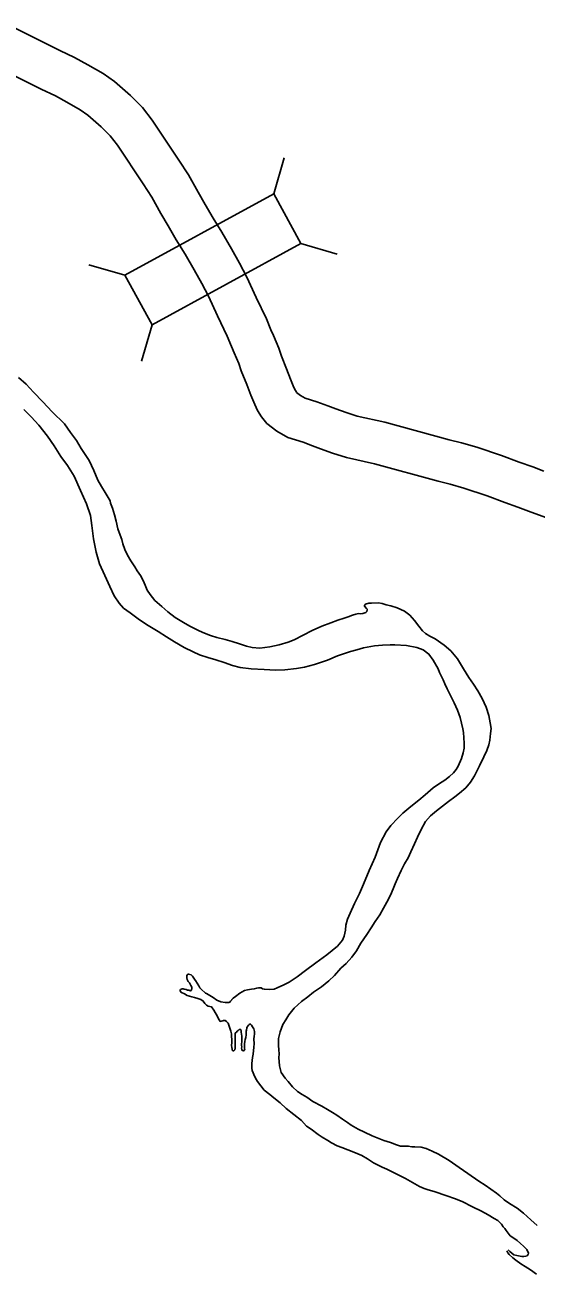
# Model space of a CAD drawing. Extents: x -939622 to -934222, y 1383701 to 1385301.
# Drawn here: x -936275.52 to -936264.78, y 1384793.94 to 1384820.2 of the extents above; entities that cross this region are included whole.
import ezdxf

# ---------------------------------------------------------------- set-up
doc = ezdxf.new("R2010")
doc.units = 0
for name, color, linetype in [('Level 10', 7, 'Continuous'), ('Level 20', 7, 'Continuous'), ('Level 9', 7, 'Continuous')]:
    doc.layers.add(name, color=color, linetype=linetype)

msp = doc.modelspace()

# ---------------------------------------------------------------- linework, layer by layer
at = {"layer": 'Level 10'}
for points in [[(-936275.865, 1384820.195), (-936274.788, 1384819.656), (-936274.474, 1384819.51), (-936274.197, 1384819.36), (-936273.872, 1384819.174), (-936273.637, 1384819.009), (-936273.302, 1384818.712), (-936273.051, 1384818.464), (-936272.842, 1384818.198), (-936272.285, 1384817.353), (-936272.083, 1384817.044), (-936271.88, 1384816.682), (-936271.731, 1384816.425), (-936271.565, 1384816.138), (-936271.381, 1384815.84), (-936271.178, 1384815.493), (-936271.01, 1384815.187), (-936270.855, 1384814.895), (-936270.659, 1384814.465), (-936270.445, 1384814.021), (-936270.348, 1384813.785), (-936270.297, 1384813.668), (-936270.181, 1384813.404), (-936270.124, 1384813.233), (-936270.02, 1384812.967), (-936269.934, 1384812.749), (-936269.864, 1384812.577), (-936269.835, 1384812.513), (-936269.812, 1384812.476), (-936269.808, 1384812.471), (-936269.726, 1384812.409), (-936269.63, 1384812.354), (-936269.381, 1384812.276), (-936269.15, 1384812.192), (-936268.985, 1384812.126), (-936268.771, 1384812.049), (-936268.533, 1384811.976), (-936267.956, 1384811.845), (-936266.601, 1384811.478), (-936266.346, 1384811.412), (-936266.025, 1384811.322), (-936265.503, 1384811.143), (-936265.131, 1384811.007), (-936264.847, 1384810.908), (-936264.617, 1384810.819)], [(-936276.271, 1384819.392), (-936275.179, 1384818.845), (-936274.878, 1384818.705), (-936274.635, 1384818.574), (-936274.355, 1384818.414), (-936274.196, 1384818.302), (-936273.917, 1384818.054), (-936273.724, 1384817.863), (-936273.573, 1384817.671), (-936273.037, 1384816.859), (-936272.853, 1384816.577), (-936272.662, 1384816.236), (-936272.509, 1384815.973), (-936272.337, 1384815.676), (-936272.152, 1384815.377), (-936271.961, 1384815.05), (-936271.802, 1384814.759), (-936271.662, 1384814.496), (-936271.474, 1384814.083), (-936271.267, 1384813.654), (-936271.177, 1384813.436), (-936271.122, 1384813.307), (-936271.022, 1384813.08), (-936270.971, 1384812.928), (-936270.858, 1384812.638), (-936270.769, 1384812.413), (-936270.69, 1384812.22), (-936270.632, 1384812.093), (-936270.55, 1384811.957), (-936270.438, 1384811.819), (-936270.223, 1384811.657), (-936269.992, 1384811.524), (-936269.669, 1384811.423), (-936269.472, 1384811.352), (-936269.306, 1384811.285), (-936269.055, 1384811.194), (-936268.763, 1384811.106), (-936268.173, 1384810.972), (-936266.831, 1384810.608), (-936266.581, 1384810.543), (-936266.293, 1384810.462), (-936265.803, 1384810.295), (-936265.434, 1384810.16), (-936265.157, 1384810.063), (-936264.935, 1384809.977), (-936264.573, 1384809.843)]]:
    msp.add_lwpolyline(points, dxfattribs=at)
at = {"layer": 'Level 20'}
for p, q in [((-936270.29, 1384816.645), (-936270.068, 1384817.405)), ((-936269.72, 1384815.603), (-936268.96, 1384815.381)), ((-936273.417, 1384814.935), (-936274.177, 1384815.157)), ((-936272.847, 1384813.892), (-936273.069, 1384813.132))]:
    msp.add_line(p, q, dxfattribs=at)
msp.add_lwpolyline([(-936272.847, 1384813.892), (-936269.72, 1384815.603), (-936270.29, 1384816.645), (-936273.417, 1384814.935)], close=True, dxfattribs=at)
at = {"layer": 'Level 9'}
for points in [[(-936275.655, 1384812.784), (-936275.494, 1384812.648), (-936275.335, 1384812.476), (-936275.14, 1384812.271), (-936274.946, 1384812.067), (-936274.69, 1384811.812), (-936274.558, 1384811.633), (-936274.433, 1384811.46), (-936274.334, 1384811.293), (-936274.169, 1384811.043), (-936274.07, 1384810.831), (-936273.986, 1384810.63), (-936273.912, 1384810.493), (-936273.835, 1384810.365), (-936273.73, 1384810.195), (-936273.718, 1384810.141), (-936273.68, 1384810.042), (-936273.636, 1384809.898), (-936273.598, 1384809.766), (-936273.563, 1384809.604), (-936273.516, 1384809.47), (-936273.484, 1384809.377), (-936273.459, 1384809.287), (-936273.418, 1384809.17), (-936273.36, 1384809.051), (-936273.295, 1384808.934), (-936273.212, 1384808.803), (-936273.163, 1384808.72), (-936273.093, 1384808.624)], [(-936275.543, 1384812.112), (-936275.385, 1384811.961), (-936275.223, 1384811.786), (-936275.046, 1384811.551), (-936274.905, 1384811.351), (-936274.764, 1384811.124), (-936274.626, 1384810.937), (-936274.485, 1384810.71), (-936274.351, 1384810.411), (-936274.221, 1384810.127), (-936274.143, 1384809.888), (-936274.115, 1384809.677), (-936274.075, 1384809.398), (-936274.02, 1384809.116), (-936273.948, 1384808.87), (-936273.836, 1384808.622), (-936273.737, 1384808.392), (-936273.641, 1384808.198), (-936273.536, 1384808.04), (-936273.445, 1384807.939), (-936273.306, 1384807.836), (-936273.112, 1384807.694), (-936272.927, 1384807.57), (-936272.715, 1384807.444), (-936272.546, 1384807.332), (-936272.376, 1384807.232), (-936272.171, 1384807.109), (-936271.983, 1384807.016), (-936271.848, 1384806.954), (-936271.673, 1384806.903), (-936271.504, 1384806.854), (-936271.333, 1384806.794), (-936271.158, 1384806.73), (-936270.992, 1384806.693), (-936270.761, 1384806.664), (-936270.491, 1384806.647), (-936270.254, 1384806.632), (-936270.056, 1384806.638), (-936269.814, 1384806.666), (-936269.64, 1384806.699)], [(-936273.093, 1384808.624), (-936273.034, 1384808.517), (-936272.994, 1384808.421), (-936272.947, 1384808.319), (-936272.889, 1384808.221), (-936272.785, 1384808.096), (-936272.642, 1384807.969), (-936272.518, 1384807.859), (-936272.363, 1384807.741), (-936272.187, 1384807.633), (-936272.051, 1384807.559), (-936271.885, 1384807.475), (-936271.78, 1384807.425), (-936271.617, 1384807.361), (-936271.487, 1384807.321), (-936271.313, 1384807.276), (-936271.165, 1384807.236), (-936271.012, 1384807.19), (-936270.861, 1384807.135), (-936270.741, 1384807.11), (-936270.579, 1384807.097), (-936270.372, 1384807.121), (-936270.178, 1384807.166), (-936269.987, 1384807.22), (-936269.862, 1384807.273), (-936269.668, 1384807.372), (-936269.484, 1384807.465), (-936269.278, 1384807.556), (-936269.088, 1384807.631), (-936268.944, 1384807.684), (-936268.813, 1384807.725), (-936268.724, 1384807.754), (-936268.631, 1384807.788), (-936268.563, 1384807.81), (-936268.506, 1384807.823), (-936268.464, 1384807.821), (-936268.416, 1384807.828), (-936268.356, 1384807.849), (-936268.333, 1384807.868), (-936268.324, 1384807.901), (-936268.321, 1384807.91), (-936268.337, 1384807.928), (-936268.382, 1384807.979), (-936268.383, 1384807.994), (-936268.362, 1384808.024), (-936268.29, 1384808.04), (-936268.233, 1384808.044), (-936268.087, 1384808.046), (-936268.014, 1384808.035), (-936267.93, 1384808.009), (-936267.828, 1384807.984), (-936267.698, 1384807.944), (-936267.544, 1384807.871), (-936267.429, 1384807.788), (-936267.332, 1384807.675), (-936267.24, 1384807.562), (-936267.161, 1384807.464), (-936267.097, 1384807.402), (-936267.012, 1384807.349), (-936266.897, 1384807.29), (-936266.706, 1384807.158), (-936266.57, 1384807.043), (-936266.429, 1384806.873), (-936266.303, 1384806.664), (-936266.187, 1384806.479), (-936266.092, 1384806.339), (-936266, 1384806.202), (-936265.91, 1384806.038), (-936265.826, 1384805.853), (-936265.77, 1384805.679), (-936265.741, 1384805.529), (-936265.721, 1384805.406), (-936265.731, 1384805.303), (-936265.75, 1384805.162), (-936265.767, 1384805.065), (-936265.81, 1384804.944), (-936265.874, 1384804.814), (-936265.967, 1384804.623), (-936266.069, 1384804.414), (-936266.157, 1384804.283), (-936266.254, 1384804.158), (-936266.384, 1384804.048), (-936266.482, 1384803.971), (-936266.618, 1384803.87), (-936266.746, 1384803.777), (-936266.87, 1384803.676), (-936266.992, 1384803.569), (-936267.098, 1384803.45), (-936267.188, 1384803.286), (-936267.267, 1384803.126), (-936267.334, 1384802.983), (-936267.409, 1384802.816), (-936267.467, 1384802.692), (-936267.54, 1384802.562), (-936267.61, 1384802.425), (-936267.691, 1384802.252), (-936267.735, 1384802.146), (-936267.778, 1384802.04), (-936267.839, 1384801.904), (-936267.912, 1384801.759), (-936267.982, 1384801.634)], [(-936269.64, 1384806.699), (-936269.431, 1384806.75), (-936269.163, 1384806.847), (-936268.948, 1384806.932), (-936268.677, 1384807.026), (-936268.54, 1384807.064), (-936268.402, 1384807.102), (-936268.175, 1384807.142), (-936268.007, 1384807.162), (-936267.84, 1384807.168), (-936267.744, 1384807.163), (-936267.498, 1384807.152), (-936267.281, 1384807.113), (-936267.146, 1384807.064), (-936267.03, 1384806.972), (-936266.938, 1384806.841), (-936266.837, 1384806.662), (-936266.803, 1384806.588), (-936266.728, 1384806.429), (-936266.697, 1384806.348), (-936266.648, 1384806.241), (-936266.58, 1384806.115), (-936266.499, 1384805.948), (-936266.428, 1384805.796), (-936266.372, 1384805.64), (-936266.343, 1384805.523), (-936266.314, 1384805.4), (-936266.304, 1384805.325), (-936266.286, 1384805.1), (-936266.29, 1384804.997), (-936266.307, 1384804.898), (-936266.344, 1384804.774), (-936266.417, 1384804.616), (-936266.458, 1384804.546), (-936266.513, 1384804.479), (-936266.596, 1384804.397), (-936266.694, 1384804.323), (-936266.807, 1384804.255), (-936266.94, 1384804.16), (-936267.109, 1384804.016), (-936267.242, 1384803.902), (-936267.408, 1384803.765), (-936267.574, 1384803.627), (-936267.68, 1384803.523), (-936267.828, 1384803.367), (-936267.928, 1384803.233), (-936268.044, 1384803.012), (-936268.16, 1384802.706), (-936268.282, 1384802.424), (-936268.4, 1384802.133), (-936268.487, 1384801.937), (-936268.589, 1384801.73), (-936268.682, 1384801.524), (-936268.737, 1384801.397), (-936268.774, 1384801.276), (-936268.782, 1384801.171), (-936268.807, 1384801.044), (-936268.847, 1384800.959), (-936268.947, 1384800.834), (-936269.172, 1384800.647), (-936269.404, 1384800.481), (-936269.623, 1384800.321), (-936269.798, 1384800.186), (-936269.863, 1384800.143), (-936269.964, 1384800.075), (-936270.077, 1384800.023), (-936270.217, 1384799.954), (-936270.283, 1384799.926), (-936270.382, 1384799.919), (-936270.484, 1384799.926), (-936270.523, 1384799.938), (-936270.553, 1384799.955), (-936270.607, 1384799.958), (-936270.646, 1384799.951), (-936270.7, 1384799.935), (-936270.76, 1384799.928), (-936270.84, 1384799.918), (-936270.903, 1384799.899), (-936271.001, 1384799.846), (-936271.096, 1384799.776), (-936271.14, 1384799.739), (-936271.167, 1384799.711), (-936271.173, 1384799.702), (-936271.196, 1384799.675), (-936271.214, 1384799.659), (-936271.232, 1384799.65), (-936271.307, 1384799.646), (-936271.403, 1384799.66), (-936271.485, 1384799.701), (-936271.566, 1384799.751), (-936271.706, 1384799.836), (-936271.721, 1384799.848), (-936271.815, 1384799.927), (-936271.842, 1384799.96), (-936271.864, 1384799.996), (-936271.901, 1384800.053), (-936271.934, 1384800.112), (-936271.941, 1384800.121), (-936271.953, 1384800.139), (-936271.996, 1384800.199), (-936272.008, 1384800.213)], [(-936267.982, 1384801.634), (-936268.061, 1384801.491), (-936268.155, 1384801.349), (-936268.24, 1384801.218), (-936268.33, 1384801.078), (-936268.457, 1384800.893), (-936268.553, 1384800.738), (-936268.65, 1384800.604), (-936268.771, 1384800.467), (-936268.878, 1384800.369), (-936269.01, 1384800.219), (-936269.134, 1384800.103), (-936269.285, 1384799.977), (-936269.455, 1384799.863), (-936269.576, 1384799.771), (-936269.707, 1384799.673), (-936269.857, 1384799.529), (-936269.969, 1384799.389), (-936270.037, 1384799.286), (-936270.095, 1384799.186), (-936270.156, 1384799.031), (-936270.187, 1384798.895), (-936270.19, 1384798.745), (-936270.18, 1384798.655), (-936270.179, 1384798.57), (-936270.18, 1384798.483), (-936270.179, 1384798.411), (-936270.166, 1384798.315), (-936270.131, 1384798.177), (-936270.048, 1384798.058), (-936269.987, 1384797.986), (-936269.896, 1384797.879), (-936269.792, 1384797.779), (-936269.692, 1384797.714), (-936269.593, 1384797.658), (-936269.471, 1384797.57), (-936269.281, 1384797.467), (-936269.16, 1384797.4), (-936269.054, 1384797.335), (-936268.966, 1384797.279), (-936268.848, 1384797.197), (-936268.739, 1384797.126), (-936268.661, 1384797.073), (-936268.512, 1384796.988), (-936268.385, 1384796.921), (-936268.22, 1384796.848), (-936268.078, 1384796.787), (-936267.975, 1384796.749), (-936267.837, 1384796.706), (-936267.71, 1384796.66), (-936267.626, 1384796.631), (-936267.563, 1384796.632), (-936267.464, 1384796.631), (-936267.386, 1384796.617), (-936267.326, 1384796.612), (-936267.194, 1384796.608), (-936267.085, 1384796.579), (-936266.962, 1384796.527), (-936266.829, 1384796.46), (-936266.602, 1384796.325), (-936266.396, 1384796.183), (-936266.211, 1384796.051), (-936265.981, 1384795.895), (-936265.848, 1384795.806), (-936265.608, 1384795.644), (-936265.539, 1384795.582), (-936265.444, 1384795.502), (-936265.335, 1384795.426), (-936265.175, 1384795.323), (-936265.042, 1384795.219), (-936264.89, 1384795.08), (-936264.756, 1384794.962)], [(-936272.008, 1384800.213), (-936272.02, 1384800.225), (-936272.026, 1384800.231), (-936272.053, 1384800.24), (-936272.08, 1384800.245), (-936272.095, 1384800.242), (-936272.101, 1384800.239), (-936272.11, 1384800.233), (-936272.119, 1384800.206), (-936272.118, 1384800.17), (-936272.106, 1384800.131), (-936272.09, 1384800.092), (-936272.063, 1384800.062), (-936272.044, 1384800.032), (-936272.029, 1384800.008), (-936272.02, 1384799.988), (-936272.013, 1384799.967), (-936272.01, 1384799.933), (-936272.016, 1384799.921), (-936272.027, 1384799.903), (-936272.039, 1384799.894), (-936272.063, 1384799.9), (-936272.075, 1384799.905), (-936272.102, 1384799.911), (-936272.132, 1384799.92), (-936272.169, 1384799.928), (-936272.19, 1384799.934), (-936272.214, 1384799.936), (-936272.232, 1384799.93), (-936272.243, 1384799.924), (-936272.246, 1384799.921), (-936272.255, 1384799.906), (-936272.255, 1384799.903), (-936272.24, 1384799.867), (-936272.225, 1384799.861), (-936272.167, 1384799.829), (-936272.107, 1384799.794), (-936272.01, 1384799.765), (-936271.953, 1384799.754), (-936271.887, 1384799.734), (-936271.824, 1384799.711), (-936271.772, 1384799.678), (-936271.735, 1384799.625), (-936271.705, 1384799.592), (-936271.666, 1384799.571), (-936271.596, 1384799.557), (-936271.547, 1384799.489), (-936271.517, 1384799.435), (-936271.48, 1384799.37), (-936271.458, 1384799.319), (-936271.439, 1384799.283), (-936271.415, 1384799.25), (-936271.388, 1384799.257), (-936271.361, 1384799.263), (-936271.343, 1384799.269), (-936271.31, 1384799.273), (-936271.28, 1384799.249), (-936271.25, 1384799.211), (-936271.218, 1384799.13), (-936271.19, 1384799.049), (-936271.18, 1384798.992), (-936271.174, 1384798.938), (-936271.172, 1384798.863), (-936271.172, 1384798.805), (-936271.174, 1384798.745), (-936271.173, 1384798.703), (-936271.166, 1384798.667), (-936271.16, 1384798.646), (-936271.148, 1384798.631), (-936271.13, 1384798.634), (-936271.115, 1384798.644), (-936271.106, 1384798.656), (-936271.101, 1384798.692), (-936271.098, 1384798.725), (-936271.099, 1384798.743), (-936271.1, 1384798.809), (-936271.1, 1384798.855), (-936271.101, 1384798.9), (-936271.102, 1384798.936), (-936271.102, 1384798.957), (-936271.099, 1384798.987), (-936271.091, 1384799.011), (-936271.073, 1384799.027), (-936271.055, 1384799.045), (-936271.04, 1384799.057), (-936271.023, 1384799.072), (-936271.014, 1384799.079), (-936270.999, 1384799.082), (-936270.984, 1384799.079), (-936270.977, 1384799.052), (-936270.971, 1384799.022), (-936270.961, 1384798.941), (-936270.957, 1384798.905), (-936270.959, 1384798.815), (-936270.964, 1384798.79), (-936270.964, 1384798.745), (-936270.963, 1384798.715), (-936270.966, 1384798.688), (-936270.963, 1384798.661), (-936270.959, 1384798.649), (-936270.95, 1384798.637)], [(-936270.95, 1384798.637), (-936270.938, 1384798.637), (-936270.926, 1384798.634), (-936270.914, 1384798.641), (-936270.902, 1384798.653), (-936270.9, 1384798.659), (-936270.903, 1384798.692), (-936270.901, 1384798.779), (-936270.899, 1384798.828), (-936270.891, 1384798.87), (-936270.882, 1384798.894), (-936270.876, 1384798.915), (-936270.871, 1384798.969), (-936270.872, 1384799.03), (-936270.872, 1384799.048), (-936270.864, 1384799.069), (-936270.852, 1384799.117), (-936270.847, 1384799.135), (-936270.835, 1384799.151), (-936270.82, 1384799.172), (-936270.805, 1384799.184), (-936270.794, 1384799.19), (-936270.776, 1384799.194), (-936270.757, 1384799.17), (-936270.736, 1384799.137), (-936270.711, 1384799.095), (-936270.695, 1384799.038), (-936270.692, 1384798.99), (-936270.703, 1384798.933), (-936270.708, 1384798.888), (-936270.704, 1384798.782), (-936270.705, 1384798.71), (-936270.721, 1384798.562), (-936270.735, 1384798.493), (-936270.743, 1384798.427), (-936270.748, 1384798.369), (-936270.751, 1384798.315), (-936270.747, 1384798.27), (-936270.74, 1384798.219), (-936270.724, 1384798.171), (-936270.709, 1384798.132), (-936270.675, 1384798.057), (-936270.632, 1384797.986), (-936270.564, 1384797.897), (-936270.488, 1384797.804), (-936270.37, 1384797.713), (-936270.291, 1384797.645), (-936270.154, 1384797.542), (-936270.03, 1384797.417), (-936269.708, 1384797.169), (-936269.599, 1384797.05), (-936269.502, 1384796.985), (-936269.353, 1384796.876), (-936269.271, 1384796.817), (-936269.156, 1384796.747), (-936269.078, 1384796.7), (-936268.954, 1384796.633), (-936268.86, 1384796.598), (-936268.604, 1384796.502), (-936268.435, 1384796.433), (-936268.32, 1384796.365), (-936268.19, 1384796.28), (-936268.012, 1384796.186), (-936267.915, 1384796.142), (-936267.743, 1384796.064), (-936267.52, 1384795.95), (-936267.374, 1384795.865), (-936267.223, 1384795.78), (-936267.13, 1384795.739), (-936267.045, 1384795.71), (-936266.919, 1384795.679), (-936266.651, 1384795.584), (-936266.494, 1384795.526), (-936266.331, 1384795.465), (-936266.111, 1384795.357), (-936265.924, 1384795.263), (-936265.784, 1384795.184), (-936265.657, 1384795.111), (-936265.579, 1384795.064), (-936265.506, 1384794.99), (-936265.466, 1384794.936), (-936265.435, 1384794.897), (-936265.402, 1384794.853), (-936265.341, 1384794.769), (-936265.319, 1384794.746), (-936265.244, 1384794.696), (-936265.174, 1384794.646), (-936265.101, 1384794.586), (-936265.04, 1384794.527), (-936265.01, 1384794.498), (-936264.973, 1384794.456), (-936264.955, 1384794.423), (-936264.942, 1384794.402), (-936264.939, 1384794.378), (-936264.945, 1384794.354), (-936264.951, 1384794.342), (-936264.965, 1384794.324), (-936264.992, 1384794.314), (-936265.031, 1384794.308), (-936265.076, 1384794.313), (-936265.112, 1384794.315)], [(-936265.394, 1384794.43), (-936265.371, 1384794.384), (-936265.34, 1384794.351), (-936265.267, 1384794.283), (-936265.204, 1384794.233), (-936265.095, 1384794.156), (-936265.004, 1384794.097), (-936264.892, 1384794.027), (-936264.765, 1384793.941)], [(-936265.112, 1384794.315), (-936265.181, 1384794.329), (-936265.244, 1384794.347), (-936265.287, 1384794.379), (-936265.326, 1384794.412), (-936265.332, 1384794.42), (-936265.365, 1384794.452)]]:
    msp.add_lwpolyline(points, dxfattribs=at)

doc.saveas('drawing.dxf')
